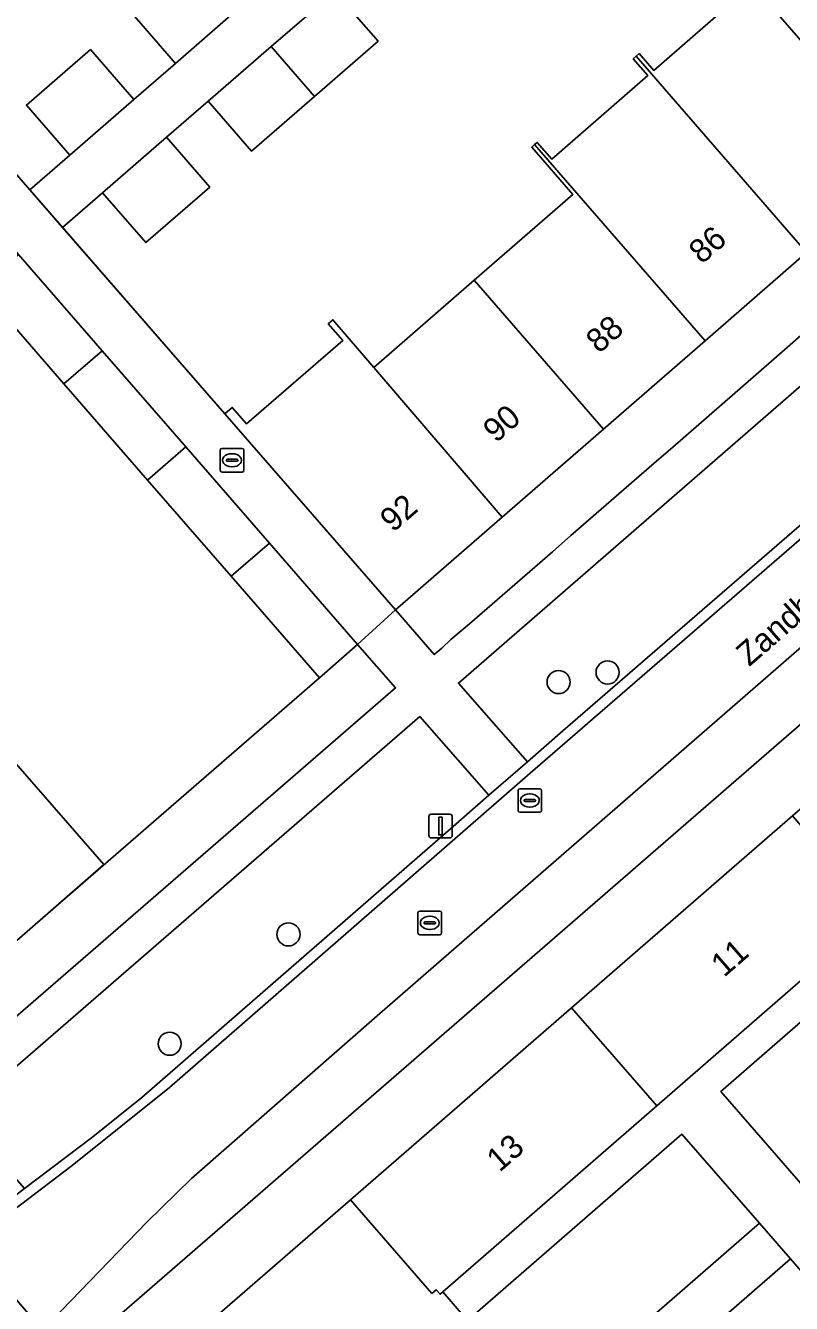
# Model space of a CAD drawing. Extents: x 155887 to 156869, y 383880 to 384678.
# Drawn here: x 156530.8 to 156563.2, y 384061.4 to 384115.5 of the extents above; entities that cross this region are included whole.
import ezdxf

# ---------------------------------------------------------------- set-up
doc = ezdxf.new("R2010")
doc.units = 0
for name, color, linetype in [('IMGEO_Boom', 7, 'Continuous'), ('IMGEO_Erf', 7, 'Continuous'), ('IMGEO_Kolk', 7, 'Continuous'), ('IMGEO_Lichtmast', 7, 'Continuous'), ('IMGEO_Muur', 7, 'Continuous'), ('IMGEO_Openbare_ruimte_label', 7, 'Continuous'), ('IMGEO_Pand', 7, 'Continuous'), ('IMGEO_Pand_nummerreeks', 7, 'Continuous'), ('IMGEO_Parkeervlak_open', 7, 'Continuous'), ('IMGEO_Rijbaan_lokaal_gesloten', 7, 'Continuous'), ('IMGEO_Rijbaan_lokaal_open', 7, 'Continuous'), ('IMGEO_Rioolput', 7, 'Continuous'), ('IMGEO_Voetpad_open', 7, 'Continuous')]:
    doc.layers.add(name, color=color, linetype=linetype)

msp = doc.modelspace()

# ---------------------------------------------------------------- linework, layer by layer
at = {"layer": 'IMGEO_Boom'}
for centre in [(156553.374, 384087.719), (156555.45, 384088.126), (156541.935, 384077.03), (156536.904, 384072.398)]:
    msp.add_circle(centre, 0.489, dxfattribs=at)
at = {"layer": 'IMGEO_Erf'}
for points in [[(156500, 384096.551), (156524.452, 384068.39), (156546.464, 384087.473), (156544.861, 384089.309), (156543.246, 384087.899), (156539.507, 384092.2), (156535.964, 384096.276), (156532.425, 384100.347), (156530.143, 384102.973), (156525.381, 384098.834), (156524.19, 384100.203), (156528.952, 384104.342), (156528.884, 384104.421), (156525.344, 384108.493), (156521.803, 384112.567), (156518.256, 384116.647), (156514.717, 384120.717), (156511.172, 384124.796), (156507.439, 384129.09), (156498.546, 384121.378)], [(156543.892, 384116.981), (156545.727, 384114.868), (156543.039, 384112.533), (156540.368, 384110.214), (156538.533, 384112.327), (156536.774, 384110.8), (156538.604, 384108.692), (156535.894, 384106.339), (156534.064, 384108.447), (156532.368, 384106.971), (156539.235, 384099.078), (156539.552, 384099.354), (156540.163, 384098.653), (156544.232, 384102.189), (156543.623, 384102.892), (156543.819, 384103.067), (156545.548, 384101.046), (156549.803, 384104.744), (156553.981, 384108.375), (156552.235, 384110.381), (156552.36, 384110.49), (156552.468, 384110.584), (156553.085, 384109.875), (156557.154, 384113.416), (156556.537, 384114.125), (156556.662, 384114.234), (156556.785, 384114.341), (156557.402, 384113.632), (156561.451, 384117.156)], [(156524.15, 384116.416), (156530.977, 384108.57), (156532.675, 384110.047), (156530.84, 384112.16), (156533.55, 384114.513), (156535.385, 384112.4), (156537.144, 384113.927), (156535.309, 384116.04)], [(156563.88, 384105.911), (156559.579, 384102.174), (156555.279, 384098.438), (156550.978, 384094.701), (156546.78, 384091.054), (156546.461, 384090.777), (156548.108, 384088.885), (156548.425, 384089.16), (156548.818, 384089.519), (156549.6, 384090.192), (156553.113, 384093.241), (156553.895, 384093.933), (156557.417, 384096.994), (156558.21, 384097.677), (156561.721, 384100.736), (156562.509, 384101.408), (156566.005, 384104.472)], [(156530.385, 384084.275), (156534.12, 384079.984), (156531.537, 384077.735), (156524.152, 384071.307)], [(156574.207, 384059.587), (156577.044, 384062.052), (156579.882, 384064.517), (156576.499, 384068.41), (156573.306, 384072.086), (156570.469, 384069.621), (156567.631, 384067.156), (156566.842, 384068.065), (156566.32, 384068.665), (156569.158, 384071.13), (156571.995, 384073.595), (156568.505, 384077.555), (156560.241, 384070.368), (156592.123, 384033.709)]]:
    msp.add_lwpolyline(points, dxfattribs=at)
for points in [[(156544.563, 384065.789), (156553.921, 384073.918), (156563.279, 384082.047), (156572.833, 384090.346), (156576.432, 384086.204), (156576.501, 384086.263), (156572.838, 384090.477), (156571.128, 384092.444), (156532.534, 384058.953), (156570.638, 384015.053), (156571.504, 384015.803), (156567.376, 384020.559), (156563.444, 384025.089), (156559.513, 384029.619), (156555.581, 384034.149), (156551.649, 384038.679), (156547.718, 384043.208), (156543.786, 384047.739), (156539.854, 384052.269), (156535.188, 384057.645)], [(156561.881, 384064.789), (156558.592, 384068.571), (156549.52, 384060.678), (156552.798, 384056.903), (156557.306, 384060.817)], [(156569.748, 384055.729), (156563.192, 384063.279), (156558.617, 384059.307), (156554.109, 384055.393), (156557.391, 384051.613), (156560.538, 384054.345), (156563.812, 384050.574), (156565.173, 384051.756)]]:
    msp.add_lwpolyline(points, close=True, dxfattribs=at)
at = {"layer": 'IMGEO_Kolk'}
for p, q in [((156539.045, 384096.689), (156539.045, 384097.541)), ((156539.12, 384097.615), (156539.972, 384097.615)), ((156539.533, 384097.395), (156539.558, 384097.395)), ((156540.046, 384097.541), (156540.046, 384096.689)), ((156539.304, 384097.109), (156539.304, 384097.121)), ((156539.742, 384097.072), (156539.344, 384097.072)), ((156539.347, 384097.158), (156539.745, 384097.158)), ((156539.788, 384097.121), (156539.788, 384097.109)), ((156539.972, 384096.615), (156539.12, 384096.615)), ((156539.556, 384096.835), (156539.531, 384096.835))]:
    msp.add_line(p, q, dxfattribs=at)
for points in [[(156539.045, 384096.689), (156539.045, 384097.541)], [(156539.12, 384097.615), (156539.972, 384097.615)], [(156540.046, 384097.541), (156540.046, 384096.689)], [(156539.972, 384096.615), (156539.12, 384096.615)]]:
    msp.add_lwpolyline(points, dxfattribs=at)
for centre, radius, start, end in [((156539.122, 384097.539), 0.0765, 91.552, 178.448), ((156539.122, 384097.539), 0.0765, 91.552, 178.448), ((156539.97, 384097.539), 0.0765, 1.552, 88.448), ((156539.97, 384097.539), 0.0765, 1.552, 88.448), ((156539.344, 384097.118), 0.0403, 85.8775, 175.7526), ((156539.341, 384097.108), 0.0366, 178.938, 274.7102), ((156539.745, 384097.115), 0.043, 264.8664, 352.4533), ((156539.749, 384097.12), 0.0386, 1.7309, 96.639), ((156539.122, 384096.691), 0.0765, 181.552, 268.448), ((156539.122, 384096.691), 0.0765, 181.552, 268.448), ((156539.97, 384096.691), 0.0765, 271.552, 358.448), ((156539.97, 384096.691), 0.0765, 271.552, 358.448)]:
    msp.add_arc(centre, radius, start, end, dxfattribs=at)
for centre, major_axis, ratio, start_param, end_param in [((156539.532, 384097.115), (-0.387, 0.002), 0.722429, 4.712389, 7.853982), ((156539.557, 384097.115), (-0.39, 0.002), 0.717154, 1.570796, 4.712389)]:
    msp.add_ellipse(centre, major_axis=major_axis, ratio=ratio, start_param=start_param, end_param=end_param, dxfattribs=at)
at = {"layer": 'IMGEO_Lichtmast'}
for p, q in [((156547.879, 384081.219), (156547.879, 384082.019)), ((156547.879, 384082.019), (156547.879, 384081.219)), ((156547.979, 384082.119), (156548.769, 384082.119)), ((156548.769, 384082.119), (156547.979, 384082.119)), ((156548.869, 384082.019), (156548.869, 384081.219)), ((156548.869, 384081.219), (156548.869, 384082.019)), ((156548.769, 384081.119), (156547.979, 384081.119)), ((156547.979, 384081.119), (156548.769, 384081.119))]:
    msp.add_line(p, q, dxfattribs=at)
msp.add_lwpolyline([(156548.299, 384081.994), (156548.449, 384081.994), (156548.449, 384081.244), (156548.299, 384081.244), (156548.299, 384081.994)], dxfattribs=at)
for centre, start, end in [((156547.979, 384082.019), 90, 180), ((156547.979, 384082.019), 90, 180), ((156548.769, 384082.019), 0, 90), ((156548.769, 384082.019), 360, 90), ((156547.979, 384081.219), 180, 270), ((156547.979, 384081.219), 180, 270), ((156548.769, 384081.219), 270, 0), ((156548.769, 384081.219), 270, 0)]:
    msp.add_arc(centre, 0.1, start, end, dxfattribs=at)
at = {"layer": 'IMGEO_Muur'}
for points in [[(156524.15, 384116.416), (156539.235, 384099.078)], [(156531.537, 384077.735), (156543.246, 384087.899)]]:
    msp.add_lwpolyline(points, dxfattribs=at)
at = {"layer": 'IMGEO_Pand'}
for points in [[(156567.005, 384119.687), (156564.613, 384117.608), (156562.856, 384119.628), (156560.961, 384117.973), (156568.188, 384109.654), (156572.48, 384113.384)], [(156540.05, 384116.45), (156538.214, 384118.563), (156535.309, 384116.04), (156537.144, 384113.927)], [(156568.188, 384109.654), (156560.961, 384117.973), (156560.835, 384117.863), (156561.451, 384117.156), (156557.402, 384113.632), (156556.785, 384114.341), (156556.662, 384114.234), (156563.88, 384105.911)], [(156541.204, 384114.647), (156543.039, 384112.533), (156545.727, 384114.868), (156543.892, 384116.981)], [(156532.675, 384110.047), (156535.385, 384112.4), (156533.55, 384114.513), (156530.84, 384112.16)], [(156541.204, 384114.647), (156538.533, 384112.327), (156540.368, 384110.214), (156543.039, 384112.533)], [(156563.88, 384105.911), (156556.662, 384114.234), (156556.537, 384114.125), (156557.154, 384113.416), (156553.085, 384109.875), (156552.468, 384110.584), (156552.36, 384110.49), (156559.579, 384102.174)], [(156535.894, 384106.339), (156538.604, 384108.692), (156536.774, 384110.8), (156534.064, 384108.447)], [(156552.36, 384110.49), (156552.235, 384110.381), (156553.981, 384108.375), (156549.803, 384104.744), (156555.279, 384098.438), (156559.579, 384102.174)], [(156530.502, 384105.827), (156528.884, 384104.421), (156528.952, 384104.342), (156530.143, 384102.973), (156532.425, 384100.347), (156534.044, 384101.753)], [(156549.803, 384104.744), (156545.548, 384101.046), (156550.978, 384094.701), (156555.279, 384098.438)], [(156545.548, 384101.046), (156543.819, 384103.067), (156543.623, 384102.892), (156544.232, 384102.189), (156540.163, 384098.653), (156539.552, 384099.354), (156539.235, 384099.078), (156546.461, 384090.777), (156546.78, 384091.054), (156550.978, 384094.701)], [(156534.044, 384101.753), (156532.425, 384100.347), (156535.964, 384096.276), (156537.582, 384097.682)], [(156541.125, 384093.607), (156537.582, 384097.682), (156535.964, 384096.276), (156539.507, 384092.2)], [(156541.125, 384093.607), (156539.507, 384092.2), (156543.246, 384087.899), (156544.861, 384089.309)], [(156531.537, 384077.735), (156534.12, 384079.984), (156530.385, 384084.275), (156527.805, 384082.033), (156519.911, 384075.174), (156522.012, 384072.76), (156522.51, 384073.193), (156524.152, 384071.307)], [(156563.279, 384082.047), (156553.921, 384073.918), (156557.529, 384069.764), (156566.883, 384077.899)], [(156544.563, 384065.789), (156548.013, 384061.819), (156548.194, 384061.976), (156548.358, 384061.787), (156548.471, 384061.886), (156557.529, 384069.764), (156553.921, 384073.918)], [(156548.471, 384061.886), (156548.358, 384061.787), (156548.194, 384061.976), (156548.013, 384061.819), (156544.563, 384065.789), (156535.188, 384057.645), (156539.854, 384052.269), (156549.52, 384060.678)], [(156558.617, 384059.307), (156563.192, 384063.279), (156561.881, 384064.789), (156557.306, 384060.817)]]:
    msp.add_lwpolyline(points, close=True, dxfattribs=at)
at = {"layer": 'IMGEO_Parkeervlak_open'}
for points in [[(156582.557, 384110.877), (156581.24, 384112.394), (156579.669, 384114.204), (156549.131, 384087.675), (156550.734, 384085.846), (156552.051, 384084.344), (156553.553, 384085.656), (156579.376, 384108.016), (156580.429, 384109.026)], [(156550.424, 384082.924), (156549.111, 384084.423), (156547.504, 384086.258), (156528.022, 384069.377), (156530.762, 384066.263), (156533.649, 384068.454), (156535.718, 384070.118), (156548.903, 384081.595)]]:
    msp.add_lwpolyline(points, close=True, dxfattribs=at)
at = {"layer": 'IMGEO_Rijbaan_lokaal_gesloten'}
msp.add_lwpolyline([(156624.451, 384147.625), (156624.152, 384147.224), (156623.55, 384146.525), (156621.243, 384144.182), (156620.066, 384143.035), (156618.873, 384141.904), (156616.441, 384139.692), (156583.48, 384111.077), (156568.729, 384098.213), (156552.177, 384083.855), (156536.903, 384070.55), (156532.781, 384067.236), (156528.389, 384063.906), (156531.519, 384060.256), (156535.938, 384064.836), (156537.825, 384066.685), (156545.807, 384073.68), (156564.52, 384089.962), (156565.774, 384090.997), (156569.511, 384093.811), (156571.232, 384095.093), (156573.089, 384096.493), (156574.254, 384097.287), (156574.884, 384097.615)], dxfattribs=at)
at = {"layer": 'IMGEO_Rijbaan_lokaal_open'}
msp.add_lwpolyline([(156623.795, 384147.515), (156623.149, 384146.718), (156622.797, 384146.39), (156622.449, 384146.062), (156619.562, 384143.22), (156615.912, 384139.864), (156586.343, 384114.171), (156584.84, 384112.864), (156582.557, 384110.877), (156580.429, 384109.026), (156579.376, 384108.016), (156553.553, 384085.656), (156552.051, 384084.344), (156550.424, 384082.924), (156548.903, 384081.595), (156535.718, 384070.118), (156533.649, 384068.454), (156530.762, 384066.263), (156528.098, 384064.236), (156528.389, 384063.906), (156532.781, 384067.236), (156536.903, 384070.55), (156552.177, 384083.855), (156568.729, 384098.213)], dxfattribs=at)
at = {"layer": 'IMGEO_Rioolput'}
for p, q in [((156551.656, 384082.275), (156551.656, 384083.127)), ((156551.731, 384083.201), (156552.583, 384083.201)), ((156552.144, 384082.981), (156552.169, 384082.981)), ((156552.657, 384083.127), (156552.657, 384082.275)), ((156551.915, 384082.695), (156551.915, 384082.707)), ((156552.353, 384082.658), (156551.955, 384082.658)), ((156551.958, 384082.744), (156552.356, 384082.744)), ((156552.167, 384082.421), (156552.142, 384082.421)), ((156552.399, 384082.707), (156552.399, 384082.695)), ((156552.583, 384082.201), (156551.731, 384082.201)), ((156547.42, 384077.089), (156547.42, 384077.941)), ((156547.495, 384078.015), (156548.347, 384078.015)), ((156548.421, 384077.941), (156548.421, 384077.089)), ((156547.679, 384077.509), (156547.679, 384077.521)), ((156548.117, 384077.472), (156547.719, 384077.472)), ((156547.722, 384077.558), (156548.12, 384077.558)), ((156547.908, 384077.795), (156547.933, 384077.795)), ((156548.163, 384077.521), (156548.163, 384077.509)), ((156548.347, 384077.015), (156547.495, 384077.015)), ((156547.931, 384077.235), (156547.906, 384077.235))]:
    msp.add_line(p, q, dxfattribs=at)
for points in [[(156551.656, 384082.275), (156551.656, 384083.127)], [(156551.731, 384083.201), (156552.583, 384083.201)], [(156552.657, 384083.127), (156552.657, 384082.275)], [(156552.583, 384082.201), (156551.731, 384082.201)], [(156547.42, 384077.089), (156547.42, 384077.941)], [(156547.495, 384078.015), (156548.347, 384078.015)], [(156548.421, 384077.941), (156548.421, 384077.089)], [(156548.347, 384077.015), (156547.495, 384077.015)]]:
    msp.add_lwpolyline(points, dxfattribs=at)
for centre, radius, start, end in [((156551.733, 384083.125), 0.0765, 91.552, 178.448), ((156551.733, 384083.125), 0.0765, 91.552, 178.448), ((156552.581, 384083.125), 0.0765, 1.552, 88.448), ((156552.581, 384083.125), 0.0765, 1.552, 88.448), ((156551.733, 384082.277), 0.0765, 181.552, 268.448), ((156551.733, 384082.277), 0.0765, 181.552, 268.448), ((156551.955, 384082.704), 0.0403, 85.8775, 175.7526), ((156551.952, 384082.694), 0.0366, 178.938, 274.7102), ((156552.356, 384082.701), 0.043, 264.8664, 352.4533), ((156552.36, 384082.706), 0.0386, 1.7309, 96.639), ((156552.581, 384082.277), 0.0765, 271.552, 358.448), ((156552.581, 384082.277), 0.0765, 271.552, 358.448), ((156547.497, 384077.939), 0.0765, 91.552, 178.448), ((156547.497, 384077.939), 0.0765, 91.552, 178.448), ((156548.345, 384077.939), 0.0765, 1.552, 88.448), ((156548.345, 384077.939), 0.0765, 1.552, 88.448), ((156547.719, 384077.518), 0.0403, 85.8775, 175.7526), ((156547.716, 384077.508), 0.0366, 178.938, 274.7102), ((156548.12, 384077.515), 0.043, 264.8664, 352.4533), ((156548.124, 384077.52), 0.0386, 1.7309, 96.639), ((156547.497, 384077.091), 0.0765, 181.552, 268.448), ((156547.497, 384077.091), 0.0765, 181.552, 268.448), ((156548.345, 384077.091), 0.0765, 271.552, 358.448), ((156548.345, 384077.091), 0.0765, 271.552, 358.448)]:
    msp.add_arc(centre, radius, start, end, dxfattribs=at)
for centre, major_axis, ratio, start_param, end_param in [((156552.143, 384082.701), (-0.387, 0.002), 0.722429, 4.712389, 7.853982), ((156552.168, 384082.701), (-0.39, 0.002), 0.717154, 1.570796, 4.712389), ((156547.907, 384077.515), (-0.387, 0.002), 0.722429, 4.712389, 7.853982), ((156547.932, 384077.515), (-0.39, 0.002), 0.717154, 1.570796, 4.712389)]:
    msp.add_ellipse(centre, major_axis=major_axis, ratio=ratio, start_param=start_param, end_param=end_param, dxfattribs=at)
at = {"layer": 'IMGEO_Voetpad_open'}
for points in [[(156524.15, 384116.416), (156516.933, 384124.731), (156515.299, 384126.614), (156513.627, 384125.239), (156516.336, 384122.123), (156519.874, 384118.053), (156523.421, 384113.973), (156526.962, 384109.899), (156530.502, 384105.827), (156534.044, 384101.753), (156537.582, 384097.682), (156541.125, 384093.607), (156544.861, 384089.309), (156546.461, 384090.777), (156539.235, 384099.078), (156532.368, 384106.971), (156530.977, 384108.57)], [(156560.241, 384070.368), (156568.505, 384077.555), (156575.131, 384083.315), (156577.371, 384085.262), (156576.501, 384086.263), (156576.432, 384086.204), (156566.883, 384077.899), (156557.529, 384069.764), (156548.471, 384061.886), (156549.52, 384060.678), (156558.592, 384068.571), (156561.881, 384064.789), (156563.192, 384063.279), (156569.748, 384055.729), (156571.059, 384054.219), (156577.615, 384046.668), (156578.927, 384045.158), (156585.482, 384037.608), (156586.794, 384036.098), (156590.268, 384032.098), (156592.123, 384033.709)]]:
    msp.add_lwpolyline(points, close=True, dxfattribs=at)
for points in [[(156540.05, 384116.45), (156537.144, 384113.927), (156535.385, 384112.4), (156532.675, 384110.047), (156530.977, 384108.57), (156532.368, 384106.971), (156534.064, 384108.447), (156536.774, 384110.8), (156538.533, 384112.327), (156541.204, 384114.647), (156543.892, 384116.981)], [(156566.005, 384104.472), (156562.509, 384101.408), (156561.721, 384100.736), (156558.21, 384097.677), (156557.417, 384096.994), (156553.895, 384093.933), (156553.113, 384093.241), (156549.6, 384090.192), (156548.818, 384089.519), (156548.425, 384089.16), (156548.108, 384088.885), (156546.461, 384090.777), (156544.861, 384089.309), (156546.464, 384087.473), (156524.452, 384068.39), (156525.495, 384067.185), (156528.022, 384069.377), (156547.504, 384086.258), (156549.111, 384084.423), (156550.424, 384082.924), (156552.051, 384084.344), (156550.734, 384085.846), (156549.131, 384087.675), (156579.669, 384114.204)], [(156574.884, 384097.615), (156574.254, 384097.287), (156573.089, 384096.493), (156571.232, 384095.093), (156569.511, 384093.811), (156565.774, 384090.997), (156564.52, 384089.962), (156545.807, 384073.68), (156537.825, 384066.685), (156535.938, 384064.836), (156531.519, 384060.256), (156531.847, 384059.88), (156532.534, 384058.953), (156571.128, 384092.444)]]:
    msp.add_lwpolyline(points, dxfattribs=at)

# ---------------------------------------------------------------- texts
at = {"layer": 'IMGEO_Openbare_ruimte_label'}
msp.add_text('Zandhaai', height=1, rotation=41.0674, dxfattribs=at).set_placement((156561.446, 384088.348))
at = {"layer": 'IMGEO_Pand_nummerreeks'}
for s, rotation, p in [('86', 40.9854, (156559.44, 384105.393)), ('88', 40.9854, (156555.083, 384101.608)), ('90', 40.9837, (156550.724, 384097.821)), ('92', 40.9837, (156546.361, 384094.03)), ('11', 40.9798, (156560.38, 384075.184)), ('13', 40.9798, (156550.871, 384066.924))]:
    msp.add_text(s, height=1, rotation=rotation, dxfattribs=at).set_placement(p)

doc.saveas('drawing.dxf')
